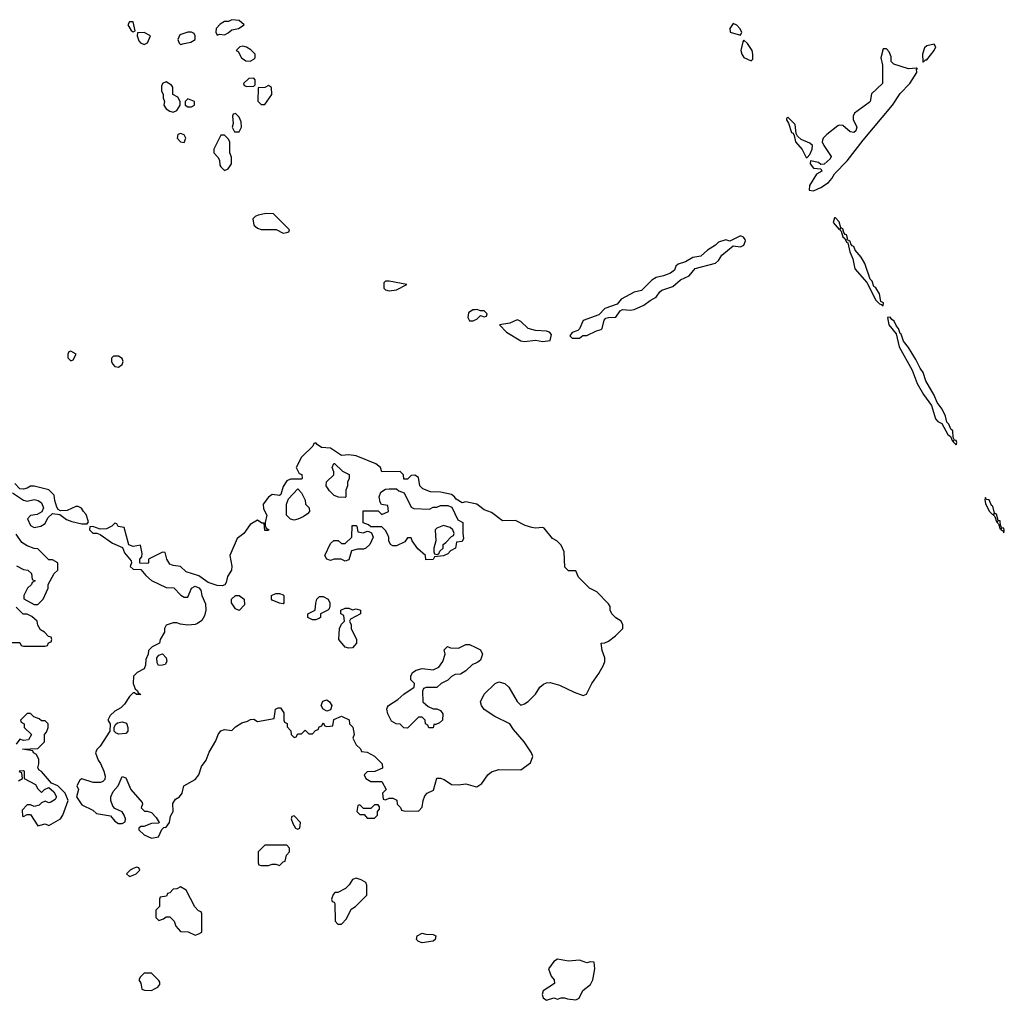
# Model space of a CAD drawing. Header units: inches. Extents: x 2380249 to 2585472, y 382747 to 546448.
# Tile 269 of 626: x 2477510 to 2482893, y 510518 to 515878. Entities that reach past the tile are written whole.
import ezdxf

# ---------------------------------------------------------------- set-up
doc = ezdxf.new("R2010")
doc.units = ezdxf.units.IN
doc.header["$MEASUREMENT"] = 0
doc.layers.add('C4571', color=7, linetype='Continuous')
doc.layers.add('C4581', color=7, linetype='Continuous')

msp = doc.modelspace()

# ---------------------------------------------------------------- linework, layer by layer
at = {"layer": 'C4571', "color": 4}
for points, elevation in [([(2478670, 515878), (2478651.3, 515868.7), (2478630, 515868), (2478606, 515854), (2478584.7, 515830), (2478582, 515810), (2478590, 515794), (2478602, 515798), (2478630, 515796), (2478650, 515806), (2478670, 515822), (2478706, 515830), (2478738, 515850), (2478710, 515874)], 56), ([(2478130, 515866), (2478110, 515866), (2478102, 515850), (2478119.6, 515819.6), (2478130, 515812), (2478142, 515818)], 56), ([(2478190, 515808), (2478154, 515806), (2478152, 515790), (2478162, 515762), (2478170, 515752), (2478190, 515742), (2478208.4, 515751.6), (2478226, 515790)], 56), ([(2478430, 515809.3), (2478385.2, 515794.8), (2478374.8, 515770), (2478381, 515750), (2478390, 515742.8), (2478410, 515747.3), (2478444.8, 515755.2), (2478469, 515770), (2478469, 515790), (2478463.1, 515803.1), (2478449.2, 515809.2)], 56), ([(2478730, 515734), (2478714, 515730), (2478694, 515710), (2478703.6, 515703.6), (2478722, 515670), (2478746, 515654), (2478770, 515652), (2478790, 515662), (2478798, 515670), (2478798, 515690), (2478773.6, 515713.6), (2478750, 515728)], 56), ([(2478790, 515558), (2478763.6, 515556.4), (2478734, 515530), (2478738, 515518), (2478752.7, 515512.7), (2478790, 515514), (2478798, 515522), (2478798, 515550)], 56), ([(2478310, 515538), (2478291.6, 515528.4), (2478284.7, 515515.3), (2478284.7, 515490), (2478294, 515470), (2478294, 515450), (2478302, 515430), (2478298, 515410), (2478311, 515391), (2478330, 515378), (2478350, 515372), (2478370, 515382), (2478388, 515410), (2478388, 515430), (2478374.6, 515454.6), (2478348, 515470), (2478348, 515510), (2478340.4, 515520.4)], 56), ([(2478870, 515518), (2478850, 515508), (2478814, 515506), (2478812.7, 515432.7), (2478830, 515414), (2478850, 515414), (2478888, 515470), (2478887.3, 515507.3)], 56), ([(2478430, 515446), (2478414, 515430), (2478414, 515410), (2478430, 515402), (2478450, 515402), (2478466, 515410), (2478466, 515430)], 56), ([(2478690, 515366), (2478678, 515362), (2478674, 515350), (2478678, 515310), (2478672, 515290), (2478684.7, 515264.7), (2478710, 515264.7), (2478722, 515290), (2478720.4, 515320.4), (2478710, 515346)], 56), ([(2478390, 515255.3), (2478374, 515250), (2478371.3, 515230), (2478390, 515211.3), (2478410, 515206), (2478419, 515230), (2478410, 515248)], 56), ([(2478630, 515246), (2478610, 515246), (2478572, 515170), (2478572, 515150), (2478594, 515126), (2478602, 515110), (2478603.6, 515083.6), (2478610, 515074), (2478630, 515054), (2478650, 515062), (2478668, 515090), (2478667.3, 515127.3), (2478658, 515150), (2478658, 515210), (2478650, 515226)], 56), ([(2478858, 514818), (2478814, 514810), (2478796.9, 514803.1), (2478784.7, 514790), (2478790, 514754), (2478810, 514738), (2478830, 514731.3), (2478912, 514732), (2478950, 514712), (2478970, 514714), (2478982, 514718), (2478986, 514730), (2478897.2, 514817.2)], 56), ([(2479530, 514448.7), (2479510, 514448), (2479501, 514439), (2479501, 514410), (2479510, 514401), (2479530, 514396), (2479570, 514401), (2479626, 514430)], 56), ([(2477790, 514066), (2477778, 514062), (2477774, 514050), (2477774, 514030), (2477790, 514014), (2477802, 514018), (2477818, 514050)], 56), ([(2478050, 514039), (2478022, 514038), (2478011.6, 514028.4), (2478011.3, 514010), (2478016.9, 513996.9), (2478030, 513982), (2478050, 513978), (2478070, 513994), (2478075.3, 514010), (2478070, 514026)], 56), ([(2479290, 513266), (2479252.7, 513267.3), (2479230, 513278), (2479203.1, 513303.1), (2479186, 513330), (2479187.3, 513352.7), (2479228, 513390), (2479227.3, 513407.3), (2479218, 513430), (2479228.4, 513451.6), (2479231.6, 513451.6), (2479274, 513410), (2479311.6, 513391.6), (2479312, 513370), (2479302, 513350), (2479302, 513330), (2479292.7, 513307.3), (2479294, 513270)], 56), ([(2479010, 513142), (2478990, 513148), (2478969, 513169), (2478968, 513190), (2478968, 513230), (2478980.4, 513259.6), (2479030, 513314), (2479051.6, 513291.6), (2479071.1, 513251.1), (2479072, 513230), (2479092, 513210), (2479094, 513190), (2479083.6, 513176.4), (2479059.8, 513160.2), (2479030, 513148)], 56), ([(2479750, 513202), (2479770, 513214), (2479790, 513214), (2479810, 513222), (2479850, 513222), (2479872.7, 513212.7), (2479904.7, 513144.7), (2479932, 513130), (2479932, 513070), (2479936.9, 513043.1), (2479930, 513026), (2479898, 513022), (2479892, 512990), (2479864.7, 512975.3), (2479850, 512958), (2479827.3, 512947.3), (2479778, 512942), (2479770, 512928), (2479730, 512926), (2479728, 512950), (2479686.6, 512986.6), (2479655.3, 513030), (2479650, 513046), (2479630, 513046), (2479615.3, 513024.7), (2479570, 513002), (2479550, 513002), (2479538, 513010), (2479528.7, 513030), (2479528.4, 513048.4), (2479522, 513062), (2479510, 513086), (2479490, 513106), (2479430, 513106), (2479416.4, 513116.4), (2479387.3, 513127.3), (2479387.3, 513192.7), (2479470, 513194), (2479490, 513174), (2479526, 513190), (2479522, 513222), (2479487.3, 513227.3), (2479480.4, 513240.4), (2479475.3, 513270), (2479485.2, 513294.8), (2479510, 513312), (2479530, 513314), (2479570, 513314), (2479583.6, 513303.6), (2479612.7, 513292.7), (2479650, 513214), (2479665.4, 513205.4)], 56), ([(2479390, 513074), (2479410, 513082), (2479419.6, 513079.6), (2479432.7, 513072.7), (2479442, 513050), (2479424.7, 513010), (2479402, 512990), (2479390, 512984), (2479356.9, 512983.1), (2479324.7, 512975.3), (2479310, 512926), (2479290, 512918), (2479268.4, 512928.4), (2479230, 512928.7), (2479210, 512922), (2479189, 512929), (2479178, 512950), (2479210, 513014), (2479228.4, 513031.6), (2479251.6, 513031.6), (2479270, 513014), (2479290, 513014), (2479326, 513050), (2479327.3, 513112.7), (2479350, 513114), (2479354, 513110), (2479358, 513078)], 56), ([(2479826.4, 513113.6), (2479790, 513098), (2479782, 513090), (2479784.7, 513030), (2479774, 512990), (2479774, 512970), (2479778, 512958), (2479790, 512954), (2479802, 512958), (2479807.3, 512972.7), (2479826, 512990), (2479826, 513010), (2479840.4, 513019.6), (2479870, 513054), (2479882, 513058), (2479886, 513070), (2479878, 513090), (2479863.1, 513103.1)], 56), ([(2478710, 512648), (2478690, 512658), (2478668.7, 512690), (2478668, 512710), (2478690, 512731), (2478710.6, 512730.6), (2478738, 512710), (2478739.6, 512680.4)], 56), ([(2478950, 512686), (2478930, 512688), (2478890, 512706), (2478886, 512710), (2478886, 512730), (2478910, 512742), (2478930, 512742), (2478950, 512734), (2478954, 512730), (2478954, 512690)], 56), ([(2479110, 512598), (2479086, 512610), (2479086, 512630), (2479126, 512650), (2479128.4, 512688.4), (2479135.3, 512710), (2479150, 512724.7), (2479170, 512726), (2479196, 512710), (2479206, 512690), (2479205.4, 512674.6), (2479202, 512658), (2479194, 512650), (2479154, 512630), (2479154, 512610), (2479150, 512606), (2479130, 512598)], 56), ([(2479330, 512652), (2479350, 512658), (2479374, 512650), (2479374, 512630), (2479318, 512602), (2479314, 512590), (2479322, 512570), (2479322, 512550), (2479351.3, 512490), (2479351.3, 512470), (2479330, 512444), (2479310, 512442), (2479289.1, 512449.1), (2479255.3, 512490), (2479258, 512550), (2479270, 512574), (2479286, 512590), (2479282, 512622), (2479266, 512630), (2479266, 512650), (2479290, 512662), (2479310, 512662)], 56), ([(2478268.7, 512348.7), (2478262, 512362), (2478259, 512390), (2478270, 512404.7), (2478290, 512412), (2478310.5, 512390.5), (2478314, 512370), (2478306, 512354), (2478290, 512349.2)], 56), ([(2479190, 512098), (2479168.9, 512108.9), (2479159, 512130), (2479166.6, 512153.4), (2479190, 512161), (2479204.7, 512150), (2479216, 512130), (2479210, 512106)], 56), ([(2478052.7, 511972.7), (2478038, 511978), (2478026, 511990), (2478026, 512010), (2478034, 512026), (2478045.6, 512034.4), (2478070, 512040.7), (2478093.4, 512033.4), (2478102, 512010), (2478102, 511990), (2478090, 511976)], 56), ([(2479470, 511586), (2479450, 511586), (2479430, 511566), (2479390, 511566), (2479370, 511586), (2479358, 511582), (2479354, 511550), (2479370, 511534), (2479392.7, 511532.7), (2479410, 511514), (2479450, 511514), (2479466, 511530), (2479466, 511550), (2479476.4, 511563.6), (2479476.4, 511576.4)], 56), ([(2479010, 511526), (2478998, 511522), (2478994, 511510), (2479003.6, 511483.6), (2479018, 511458), (2479030, 511454), (2479042, 511458), (2479046, 511490)], 56), ([(2478970, 511366), (2478850, 511366), (2478814, 511330), (2478814, 511270), (2478818, 511258), (2478830, 511254), (2478870, 511254), (2478890, 511262), (2478910, 511262), (2478930, 511254), (2478950, 511274), (2478962, 511278), (2478968.4, 511311.6), (2478986, 511330), (2478986, 511350)], 56), ([(2478150, 511246), (2478130, 511238), (2478114, 511230), (2478094, 511210), (2478110, 511194), (2478130, 511202), (2478146, 511210), (2478166, 511230), (2478162, 511242)], 56), ([(2478390, 511138), (2478370, 511128), (2478350, 511126), (2478330, 511106), (2478318, 511102), (2478312.7, 511087.3), (2478278, 511082), (2478274, 511070), (2478274, 511030), (2478254, 511010), (2478254, 510970), (2478270, 510954), (2478296.4, 510963.6), (2478310, 510974), (2478330, 510974), (2478354, 510950), (2478363.6, 510923.6), (2478390, 510894), (2478431.6, 510891.6), (2478470, 510874), (2478490, 510882), (2478506, 510890), (2478506, 510990), (2478502, 511002), (2478487.3, 511007.3), (2478468.4, 511028.4), (2478420.4, 511120.4)], 56), ([(2479350, 511186), (2479330, 511178), (2479311.1, 511148.9), (2479291.1, 511128.9), (2479250, 511108), (2479232.7, 511107.3), (2479223.6, 511096.4), (2479214, 511070), (2479218, 511058), (2479230, 511054), (2479232.7, 511047.3), (2479234, 510950), (2479250, 510934), (2479270, 510934), (2479296.4, 510963.6), (2479323.1, 511016.9), (2479346, 511030), (2479407.3, 511092.7), (2479407.3, 511147.3), (2479402, 511162), (2479376.4, 511176.4)], 56), ([(2479710, 510832.7), (2479690, 510839.3), (2479679.3, 510850), (2479682.7, 510870), (2479710, 510884.9), (2479730, 510879.1), (2479770, 510877.3), (2479784.7, 510870), (2479781, 510850), (2479770, 510841.2)], 52), ([(2478230, 510666), (2478190, 510666), (2478170, 510646), (2478162, 510630), (2478171.6, 510611.6), (2478178, 510578), (2478192.7, 510572.7), (2478230, 510572), (2478250, 510582), (2478266, 510590), (2478276.4, 510603.6), (2478276.4, 510616.4), (2478270, 510626)], 56)]:
    msp.add_lwpolyline(points, close=True, dxfattribs=dict(at, elevation=elevation))
at = {"layer": 'C4571', "color": 4, "elevation": 56}
for points in [[(2480000, 514293), (2479987.3, 514292.7), (2479963.5, 514276.5), (2479960.7, 514250), (2479970, 514231.3), (2479990, 514231.3), (2480000, 514236.7)], [(2480000, 513231.2), (2479950, 513242), (2479930, 513238), (2479896.4, 513256.4), (2479888, 513270), (2479870, 513282), (2479810, 513295.3), (2479756.4, 513296.4), (2479714.6, 513314.6), (2479698, 513330), (2479690, 513375.3), (2479670, 513388), (2479650, 513386), (2479630, 513366), (2479610, 513366), (2479608, 513390), (2479590, 513408), (2479490, 513406), (2479482, 513430), (2479458, 513450), (2479350, 513493.2), (2479310, 513499), (2479270, 513495.3), (2479210, 513535.3), (2479160.4, 513540.4), (2479136.4, 513556.4), (2479130, 513566), (2479118, 513562), (2479112.7, 513547.3), (2479050, 513486), (2479022, 513430), (2479038, 513398), (2479052.7, 513392.7), (2479054, 513370), (2479050, 513366), (2478990, 513366), (2478970, 513358), (2478950, 513326), (2478938, 513282), (2478930, 513278), (2478890, 513282), (2478870, 513268), (2478842, 513230), (2478843.6, 513203.6), (2478862, 513170), (2478852, 513130), (2478852.7, 513112.7), (2478858, 513098), (2478872, 513090), (2478870, 513086), (2478850, 513086), (2478846, 513126), (2478834, 513126), (2478810, 513142), (2478770, 513119), (2478736, 513070), (2478698.5, 513041.5), (2478658, 512950), (2478670.7, 512890.7), (2478667.3, 512870), (2478645.8, 512834.2), (2478638.5, 512801.5), (2478630.8, 512789.2), (2478617.3, 512782.7), (2478590, 512785.2), (2478540.9, 512800.9), (2478490, 512839), (2478420.9, 512860.9), (2478388.9, 512888.9), (2478350, 512894), (2478330, 512902), (2478314, 512930), (2478306, 512966), (2478290, 512968), (2478214, 512930), (2478214, 512910), (2478210, 512906), (2478167.3, 512907.3), (2478166, 512930), (2478178, 512942), (2478179, 512961), (2478170, 513006), (2478130, 512999), (2478107.3, 513007.3), (2478082, 513102), (2478048.4, 513108.4), (2478042, 513122), (2478030, 513126), (2478014, 513110), (2477984.7, 513095.3), (2477950, 513094), (2477910, 513108), (2477894, 513106), (2477892, 513090), (2477910, 513072), (2477932, 513072), (2477950, 513064.7), (2478016.9, 513016.9), (2478072.7, 512992.7), (2478083.6, 512963.6), (2478119.6, 512919.6), (2478122, 512910), (2478114, 512890), (2478130, 512874), (2478172.7, 512872.7), (2478199.6, 512839.6), (2478230, 512812), (2478310, 512774), (2478352.7, 512772.7), (2478391.6, 512731.6), (2478410, 512722), (2478430, 512722), (2478448.7, 512771.3), (2478470, 512782), (2478490, 512772), (2478499.8, 512759.8), (2478506, 512730), (2478525.5, 512685.5), (2478528, 512650), (2478521.1, 512618.9), (2478505.8, 512594.2), (2478482, 512578), (2478470, 512572.3), (2478430, 512569), (2478390, 512574), (2478370, 512582), (2478350, 512582), (2478311.6, 512568.4), (2478302, 512550), (2478302, 512530), (2478278, 512490), (2478274, 512470), (2478234, 512450), (2478214, 512430), (2478212, 512410), (2478199.6, 512380.4), (2478198, 512350), (2478191.3, 512330), (2478152, 512310), (2478132, 512290), (2478131.3, 512250), (2478141, 512221), (2478154, 512210), (2478158, 512198), (2478172, 512190), (2478148.9, 512188.9), (2478138, 512198), (2478130, 512198), (2478110, 512178), (2478083.6, 512136.4), (2478063.6, 512116.4), (2478030, 512098), (2478004.7, 512075.3), (2477992, 512050), (2478004.7, 512030), (2478002, 511990), (2477950, 511908), (2477931.1, 511888.9), (2477924.7, 511870), (2477938.8, 511830), (2477952.1, 511812.1), (2477970.8, 511770), (2477976.9, 511743.1), (2477975.3, 511724.7), (2477965.4, 511714.6), (2477951.1, 511708.9), (2477911.1, 511708.9), (2477850, 511728.7), (2477838, 511722), (2477822, 511690), (2477830.8, 511670), (2477821, 511630), (2477850, 511586), (2477910, 511558), (2477930, 511538.8), (2478006, 511526), (2478030, 511498), (2478050, 511484.7), (2478070, 511484.7), (2478087.3, 511492.7), (2478088, 511510), (2478082, 511530), (2478070, 511548), (2478030, 511566), (2478019, 511579), (2478009.2, 511610), (2478009, 511630), (2478020.2, 511659.8), (2478048, 511690), (2478070, 511742), (2478090, 511734), (2478118, 511670), (2478179.6, 511599.6), (2478182, 511590), (2478174, 511570), (2478192.7, 511552.7), (2478207.3, 511552.7), (2478230, 511544.7), (2478256.9, 511516.9), (2478272, 511490), (2478270, 511486), (2478230, 511484), (2478188, 511468), (2478172, 511468), (2478162, 511458), (2478162, 511450), (2478190, 511422), (2478230, 511404.7), (2478268.4, 511411.6), (2478288, 511452), (2478298, 511462), (2478310, 511464.7), (2478328.7, 511490), (2478334.8, 511525.2), (2478349, 511550), (2478346.6, 511593.4), (2478362.4, 511617.6), (2478384, 511630), (2478399, 511650), (2478408, 511690), (2478470, 511724.7), (2478488.7, 511750), (2478504, 511796), (2478528.9, 511831.1), (2478545.6, 511874.4), (2478583.1, 511936.9), (2478595.3, 511970), (2478608.9, 511991.1), (2478630, 511998), (2478670, 511992), (2478690, 512012), (2478724.7, 512035.3), (2478756.4, 512043.6), (2478772.7, 512052.7), (2478790, 512054), (2478810, 512042), (2478902, 512058), (2478908, 512110), (2478923.1, 512116.9), (2478936, 512116), (2478954, 512090), (2478954, 512050), (2478958, 512038), (2478971.6, 512031.6), (2478972.7, 512012.7), (2478991.6, 511991.6), (2478994, 511970), (2479010, 511954), (2479022, 511958), (2479030, 511974), (2479050, 511974), (2479070, 511994), (2479090, 511974), (2479110, 511974), (2479127.3, 511992.7), (2479142, 511998), (2479147.3, 512012.7), (2479162, 512018), (2479170, 512034), (2479178, 512018), (2479190, 512014), (2479222, 512018), (2479227.3, 512052.7), (2479268.9, 512071.1), (2479311.1, 512051.1), (2479314, 512030), (2479331.6, 512011.6), (2479338, 511970), (2479332, 511950), (2479350, 511914), (2479372.7, 511892.7), (2479378, 511878), (2479410, 511874), (2479450, 511852), (2479492, 511810), (2479492.7, 511787.3), (2479451.6, 511768.4), (2479410, 511766), (2479394, 511750), (2479402, 511730), (2479430, 511714), (2479490, 511714), (2479514, 511670), (2479494, 511650), (2479498, 511618), (2479510, 511614), (2479530, 511622), (2479550, 511622), (2479572.7, 511612.7), (2479574, 511590), (2479592.7, 511572.7), (2479598, 511558), (2479610, 511554), (2479690, 511552), (2479710, 511574), (2479715.3, 511610), (2479724.7, 511635.3), (2479738, 511650), (2479772.7, 511667.3), (2479790, 511732), (2479810, 511732), (2479830, 511724.7), (2479870, 511698), (2479910, 511696), (2479950, 511701), (2480000, 511687.4)], [(2477471.1, 513291.1), (2477530.9, 513250.9), (2477550, 513246.8), (2477590, 513254.8), (2477610.7, 513250.7), (2477630, 513238), (2477641, 513210), (2477631.3, 513188.7), (2477606.4, 513173.6), (2477570, 513168), (2477552, 513150), (2477570, 513114), (2477590, 513102), (2477626, 513110), (2477650, 513124.7), (2477664, 513156), (2477690, 513178), (2477730, 513174), (2477766.4, 513146.4), (2477794.4, 513134.4), (2477850, 513122.8), (2477878, 513122), (2477886, 513134), (2477874, 513174), (2477858, 513190), (2477848.4, 513208.4), (2477830, 513218), (2477816.4, 513216.4), (2477770, 513196), (2477733.6, 513193.6), (2477721.2, 513201.2), (2477713.2, 513213.2), (2477702, 513250), (2477699, 513279), (2477668.9, 513308.9), (2477590, 513329), (2477570, 513329), (2477550, 513317.2), (2477530, 513312.7), (2477510, 513314), (2477482.7, 513342.7)], [(2477492.7, 512892.7), (2477530, 512872), (2477554, 512870), (2477574, 512850), (2477578, 512818), (2477594, 512810), (2477578, 512802), (2477574, 512790), (2477552, 512770), (2477532, 512730), (2477532.7, 512712.7), (2477590, 512682), (2477610, 512682), (2477638, 512710), (2477666, 512770), (2477666, 512790), (2477698, 512850), (2477718, 512870), (2477718, 512910), (2477690, 512926), (2477670, 512926), (2477610, 512986), (2477590, 512988), (2477550, 513002), (2477521.2, 513021.2), (2477490, 513066)], [(2477450, 512474), (2477510, 512474), (2477518, 512458), (2477530, 512454), (2477650, 512454), (2477662, 512458), (2477667.3, 512472.7), (2477682, 512478), (2477686, 512490), (2477682, 512502), (2477667.3, 512507.3), (2477646, 512530), (2477623.1, 512543.1), (2477608.4, 512568.4), (2477606, 512590), (2477576.4, 512616.4), (2477550, 512628), (2477528.4, 512628.4), (2477490, 512666)], [(2480000, 512359.4), (2479986.4, 512353.6), (2479950, 512318), (2479919.6, 512300.4), (2479890, 512298), (2479870, 512288), (2479850, 512268), (2479814, 512250), (2479790, 512228), (2479732.7, 512227.3), (2479718, 512222), (2479712.7, 512207.3), (2479714, 512150), (2479743.6, 512123.6), (2479770, 512112), (2479790, 512112), (2479810, 512102), (2479823.6, 512083.6), (2479822, 512050), (2479804.7, 512035.3), (2479786, 512026), (2479774, 512026), (2479770, 512008), (2479747.3, 512007.3), (2479742, 512022), (2479728.4, 512028.4), (2479726, 512050), (2479710, 512066), (2479690, 512066), (2479630, 512006), (2479610, 512008), (2479590, 512028), (2479568.9, 512028.9), (2479543.1, 512043.1), (2479523.1, 512083.1), (2479518, 512110), (2479520.4, 512119.6), (2479526, 512130), (2479578, 512162), (2479610, 512192), (2479666, 512230), (2479668, 512250), (2479648, 512270), (2479648, 512290), (2479658, 512310), (2479678, 512322), (2479710, 512331), (2479770, 512324.7), (2479801.2, 512338.8), (2479824, 512370), (2479835.3, 512410), (2479830, 512434), (2479848.4, 512451.6), (2479864.7, 512444.7), (2479910, 512442), (2479950, 512462), (2479970, 512462), (2480000, 512448)], [(2477507.3, 511772.7), (2477530, 511774), (2477534, 511770), (2477534, 511730), (2477596.9, 511696.9), (2477610, 511674), (2477630, 511654), (2477646, 511670), (2477670, 511682), (2477696.9, 511656.9), (2477712, 511630), (2477703.6, 511616.4), (2477679.6, 511600.4), (2477670, 511598), (2477650, 511606), (2477630, 511598), (2477616, 511584), (2477590, 511578), (2477570, 511586), (2477550, 511586), (2477523.6, 511556.4), (2477524.7, 511524.7), (2477530, 511522), (2477550, 511534), (2477570, 511534), (2477610, 511472), (2477650, 511482), (2477670, 511474), (2477733.2, 511510), (2477746, 511530), (2477775.3, 511610), (2477758, 511650), (2477718, 511690), (2477684, 511704), (2477630, 511768), (2477616.4, 511776.4), (2477608.7, 511788.7), (2477615.3, 511810), (2477614.6, 511834.6), (2477602, 511862), (2477586, 511870), (2477582, 511882), (2477526, 511890), (2477610, 511894), (2477630, 511914), (2477646, 511930), (2477646, 511970), (2477656.4, 511983.6), (2477666, 512010), (2477666, 512030), (2477650, 512046), (2477630, 512046), (2477616.4, 512056.4), (2477587.3, 512067.3), (2477570, 512086), (2477550, 512086), (2477514, 512050), (2477518, 512038), (2477534, 512030), (2477534, 512010), (2477574, 511970), (2477558, 511942), (2477530, 511938), (2477510, 511946), (2477490, 511918)], [(2477503.1, 511716.9), (2477526, 511730), (2477522, 511762), (2477507.3, 511767.3)]]:
    msp.add_lwpolyline(points, dxfattribs=at)
at = {"layer": 'C4581', "color": 4, "elevation": 56}
for points in [[(2481410, 515858), (2481392, 515830), (2481394, 515810), (2481450, 515794), (2481458, 515810), (2481448, 515830), (2481430, 515848)], [(2481470, 515766), (2481463.6, 515756.4), (2481452, 515710), (2481458, 515690), (2481470, 515672), (2481510, 515654), (2481518, 515662), (2481519, 515690), (2481514, 515710), (2481490, 515748)], [(2482250, 515718), (2482230, 515718), (2482218.8, 515670), (2482226.8, 515630), (2482226.8, 515530), (2482166.8, 515473.2), (2482159.1, 515430), (2482154.7, 515425.3), (2482073.4, 515366.6), (2482066.8, 515350), (2482067.1, 515332.9), (2482086.8, 515290), (2482081, 515270), (2482070, 515261.2), (2482050, 515265.2), (2482010, 515299), (2481990, 515301.2), (2481982.5, 515297.5), (2481922, 515250), (2481902, 515230), (2481899.6, 515220.4), (2481898, 515210), (2481906, 515190), (2481946.8, 515130), (2481942, 515118), (2481908, 515088), (2481890, 515086), (2481877.2, 515097.2), (2481834, 515106), (2481831.3, 515090), (2481850, 515066), (2481890, 515062), (2481896, 515050), (2481866.8, 515033.2), (2481827.5, 514972.5), (2481827.1, 514947.1), (2481850, 514942.8), (2481890, 514960.7), (2481931.4, 514988.6), (2481950.7, 515009.3), (2481965.3, 515034.7), (2482034.1, 515105.9), (2482120.8, 515219.2), (2482282.6, 515410), (2482324.7, 515475.3), (2482375.8, 515530), (2482414.7, 515590), (2482413.2, 515606.8), (2482418, 515610), (2482413.2, 515613.2), (2482370, 515609.3), (2482290, 515635.3), (2482275.3, 515650), (2482274.6, 515674.6), (2482263.1, 515703.1)], [(2482510, 515744), (2482470, 515736), (2482456.3, 515723.7), (2482446, 515690), (2482447.1, 515647.1), (2482450, 515646), (2482462, 515658), (2482470, 515659.1), (2482509.4, 515710), (2482518, 515730)], [(2481710, 515346), (2481702, 515338), (2481702, 515330), (2481712.7, 515312.7), (2481730, 515262), (2481738, 515258), (2481744.7, 515244.7), (2481751.3, 515210), (2481788.2, 515168.2), (2481810, 515124.7), (2481815.3, 515124.7), (2481830, 515142), (2481842.7, 515170), (2481844, 515190), (2481830, 515204), (2481782.7, 515222.7), (2481762, 515242), (2481755.3, 515255.3), (2481750, 515306)], [(2481970, 514795.3), (2481965.4, 514794.6), (2481958, 514770), (2481990, 514732), (2481998, 514738), (2481994, 514730), (2482002, 514722), (2482010, 514692), (2482022, 514682), (2482030, 514662), (2482038, 514658), (2482048, 514610), (2482065.5, 514570), (2482076.3, 514516.3), (2482142, 514442), (2482190, 514344.7), (2482210, 514324.7), (2482222, 514322), (2482230, 514314), (2482232, 514330), (2482218, 514338), (2482210, 514379), (2482190, 514412.7), (2482180.5, 514420.5), (2482170, 514448.7), (2482159.3, 514459.3), (2482130, 514545.2), (2482110, 514580.9), (2482078.7, 514618.7), (2482070, 514638), (2482061.6, 514641.6), (2482053.4, 514653.4), (2482050, 514668), (2482046, 514666), (2482046, 514670), (2482034, 514674), (2482036, 514684), (2482030, 514702), (2482023.1, 514703.1), (2482015.5, 514715.5), (2482010, 514735.3), (2482000.2, 514740.2), (2481990, 514774)], [(2481450, 514696), (2481392, 514668), (2481370, 514674), (2481330, 514662), (2481314, 514646), (2481270, 514619), (2481234, 514586), (2481190, 514579), (2481150, 514555.3), (2481110, 514542), (2481098, 514530), (2481090.7, 514509.3), (2481067.5, 514492.5), (2481030, 514477.2), (2480990, 514469.2), (2480965.5, 514454.5), (2480910, 514397.2), (2480870, 514389.2), (2480798, 514350), (2480776.8, 514323.2), (2480710, 514299), (2480676, 514264), (2480590, 514233.2), (2480570, 514188), (2480561, 514179), (2480530, 514168), (2480518, 514150), (2480530, 514138), (2480570, 514138), (2480588.9, 514151.1), (2480610, 514151.3), (2480663.2, 514176.8), (2480690, 514184.7), (2480695.3, 514190), (2480704.7, 514235.3), (2480714, 514246), (2480729, 514251), (2480770, 514252), (2480793.6, 514286.4), (2480805.6, 514294.4), (2480850, 514290.8), (2480870, 514294.8), (2480922, 514318), (2480956.5, 514343.5), (2480990, 514361), (2481009.6, 514390.4), (2481020.7, 514399.3), (2481080.2, 514419.8), (2481123.2, 514456.8), (2481170, 514478), (2481202.7, 514517.3), (2481313.6, 514546.4), (2481330, 514562), (2481349.2, 514590.8), (2481410, 514642), (2481450, 514636), (2481470, 514646), (2481479, 514670), (2481477.2, 514677.2), (2481468, 514690)], [(2480230, 514237.2), (2480190, 514219), (2480134, 514210), (2480172, 514170), (2480250, 514122.8), (2480270, 514118.8), (2480330, 514126), (2480370, 514118.8), (2480410, 514124.7), (2480418, 514158), (2480406, 514170), (2480390, 514175.3), (2480330, 514179), (2480290, 514189.2), (2480250, 514228.7), (2480235.5, 514235.5)], [(2482270, 514252.7), (2482254, 514250), (2482261, 514210), (2482301.4, 514161.4), (2482318.8, 514090), (2482390, 513962), (2482416, 513890), (2482451, 513830), (2482496, 513770), (2482516.9, 513696.9), (2482530, 513682), (2482551.1, 513671.1), (2482584.7, 513610), (2482599.8, 513599.8), (2482610, 513574), (2482618, 513578), (2482614, 513570), (2482630, 513554), (2482633.6, 513566.4), (2482630, 513578), (2482620.4, 513580.4), (2482613.6, 513593.6), (2482611.5, 513630), (2482600.1, 513640.1), (2482590, 513668), (2482579, 513679), (2482571.5, 513710), (2482553.6, 513750), (2482526.3, 513786.3), (2482510, 513825.2), (2482464.7, 513904.7), (2482450, 513949.2), (2482432.7, 513972.7), (2482410, 514021.2), (2482370, 514086), (2482341.3, 514121.3), (2482330, 514159), (2482323.2, 514163.2), (2482314.5, 514190), (2482302.9, 514202.9), (2482291.6, 514230), (2482278.6, 514238.6)], [(2482790, 513266), (2482786.8, 513253.2), (2482790, 513234), (2482810, 513192), (2482830, 513172), (2482838, 513178), (2482834, 513170), (2482842, 513162), (2482850, 513134), (2482858, 513138), (2482854, 513130), (2482862, 513122), (2482870, 513094), (2482878, 513098), (2482874, 513090), (2482884.7, 513084.7), (2482890, 513074), (2482893.2, 513086.8), (2482890, 513098), (2482880.4, 513100.4), (2482872.9, 513112.9), (2482870, 513138), (2482860.4, 513140.4), (2482850, 513175.3), (2482840.2, 513180.2), (2482830, 513219), (2482823.2, 513223.2), (2482810, 513252.7), (2482794.6, 513254.6)], [(2480450, 510742), (2480430.8, 510729.2), (2480402, 510690), (2480416, 510650), (2480431.3, 510630), (2480434, 510610), (2480371.3, 510570), (2480366.8, 510550), (2480371.1, 510531.1), (2480390, 510518), (2480430, 510531.3), (2480450, 510524.7), (2480470, 510532), (2480488.4, 510531.6), (2480505.4, 510525.4), (2480550, 510521), (2480568, 510530), (2480588.9, 510571.1), (2480630, 510604.7), (2480644, 510630), (2480655.3, 510690), (2480650, 510726), (2480630, 510728), (2480610, 510722), (2480570, 510737.2), (2480510, 510732.7)]]:
    msp.add_lwpolyline(points, close=True, dxfattribs=at)
for points in [[(2480000, 514236.7), (2480010, 514242), (2480030, 514262), (2480050, 514254), (2480062, 514258), (2480066, 514270), (2480050, 514286), (2480030, 514286), (2480010, 514293.2), (2480000, 514293)], [(2480000, 511687.4), (2480010, 511684.7), (2480036.5, 511703.5), (2480069, 511750), (2480090, 511767.3), (2480130, 511778.8), (2480250, 511778), (2480303.1, 511816.9), (2480315.3, 511850), (2480308.7, 511870), (2480268.7, 511930), (2480210, 511998), (2480189.2, 512029.2), (2480108, 512070), (2480050, 512108), (2480035.3, 512130), (2480028.7, 512150), (2480049, 512191), (2480108.7, 512250), (2480130, 512258), (2480162, 512250), (2480184.7, 512230), (2480230, 512152), (2480250, 512132), (2480270, 512138), (2480290, 512151.3), (2480330, 512191.3), (2480353.2, 512230), (2480373.6, 512246.4), (2480390, 512252.7), (2480410, 512254.4), (2480460.7, 512240.7), (2480541.7, 512201.7), (2480590, 512184), (2480609.3, 512190.7), (2480637.2, 512250), (2480676.2, 512303.8), (2480702.7, 512350), (2480709.2, 512370), (2480709.2, 512390), (2480694, 512430), (2480688.7, 512470), (2480710, 512471.3), (2480730, 512481), (2480768, 512510), (2480808, 512550), (2480808, 512570), (2480798, 512590), (2480770, 512608), (2480748, 512630), (2480738, 512650), (2480738, 512670), (2480730, 512686), (2480666, 512750), (2480626, 512770), (2480586, 512810), (2480566, 512830), (2480550, 512866), (2480510, 512866), (2480490, 512886), (2480486, 512970), (2480470, 513006), (2480446, 513030), (2480423.1, 513043.1), (2480378, 513098), (2480370, 513102), (2480330, 513099), (2480310, 513102), (2480273.6, 513113.6), (2480220.4, 513140.4), (2480150, 513139), (2480090, 513184), (2480050, 513199), (2480010, 513229), (2480000, 513231.2)], [(2480000, 512448), (2480030, 512434), (2480041, 512410), (2480030, 512378), (2480014.4, 512365.6), (2480000, 512359.4)]]:
    msp.add_lwpolyline(points, dxfattribs=at)

doc.saveas('drawing.dxf')
